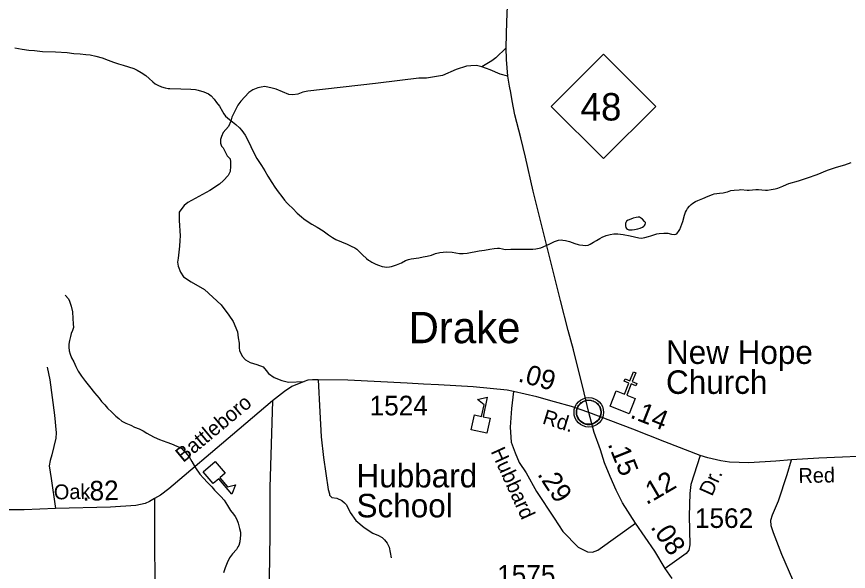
# Model space of a CAD drawing. Extents: x 2220236 to 2384410, y 720751 to 894131.
# Drawn here: x 2346104 to 2351408, y 833930 to 837470 of the extents above; entities that cross this region are included whole.
import ezdxf

# ---------------------------------------------------------------- set-up
doc = ezdxf.new("R2010")
doc.units = 0
for name, color, linetype in [('Exist Civil Demographics Community CELL', 7, 'Continuous'), ('Exist Civil Demographics Community Label', 7, 'Continuous'), ('Exist Cultural Church CELL', 7, 'Continuous'), ('Exist Cultural Church with Cemetery Label', 7, 'Continuous'), ('Exist Cultural Educational Facility Elementary CELL', 7, 'Continuous'), ('Exist Cultural Educational Facility Elementary Label', 7, 'Continuous'), ('Exist Hydrographic Misc Water Feature', 7, 'Continuous'), ('Exist Hydrographic Pond Under 1500 Sq Ft', 7, 'Continuous'), ('Exist Road Non-System Type 51', 7, 'Continuous'), ('Exist Road Primary NC Attributed', 7, 'Continuous'), ('Exist Road Primary NC Service Mileage Hundredths English Label', 7, 'Continuous'), ('Exist Road Primary NC Shield CELL', 7, 'Continuous'), ('Exist Road Primary NC Shield Number Label', 7, 'Continuous'), ('Exist Road Secondary Mileage Hundredths English Label', 7, 'Continuous'), ('Exist Road Secondary Type 51 Attributed', 7, 'Continuous'), ('Exist Road Secondary Type 51 Label', 7, 'Continuous'), ('Exist Road Secondary Type 51 Number Label', 7, 'Continuous')]:
    doc.layers.add(name, color=color, linetype=linetype)

msp = doc.modelspace()

# ---------------------------------------------------------------- linework, layer by layer
at = {"layer": 'Exist Civil Demographics Community CELL'}
msp.add_lwpolyline([(2349675.2, 834957.3), (2349676.2, 834962.9), (2349678, 834969.5), (2349680.9, 834976.7), (2349683.8, 834982.4), (2349687.2, 834988.2), (2349690.9, 834993.3), (2349694.9, 834997.7), (2349699.5, 835002.3), (2349705, 835006.9), (2349710.4, 835010.5), (2349715.3, 835013.4), (2349720.4, 835015.8), (2349725.8, 835018.1), (2349731.5, 835019.9), (2349735.8, 835021.1), (2349740.6, 835021.8), (2349744.8, 835022.6), (2349751.1, 835022.8), (2349755.6, 835022.7), (2349761.2, 835022.5), (2349766.1, 835021.7), (2349771, 835020.7), (2349776.1, 835019.3), (2349781.2, 835017.4), (2349787.9, 835014.5), (2349794.1, 835011), (2349799.2, 835007.4), (2349804.4, 835003.4), (2349807.7, 835000.3), (2349811.8, 834995.9), (2349815.7, 834991.2), (2349818.7, 834986.6), (2349821.9, 834981.6), (2349824.3, 834976.4), (2349826.4, 834971.4), (2349827.9, 834966.4), (2349829.2, 834961.8), (2349830.3, 834955.8), (2349830.9, 834951.1), (2349831.2, 834945.1), (2349831, 834939.3), (2349830.4, 834933.6), (2349829.5, 834928.1), (2349827.8, 834922), (2349826, 834916.1), (2349823.7, 834911.1), (2349820.5, 834905.1), (2349817.2, 834899.7), (2349813.8, 834895), (2349809.5, 834890.3), (2349804.3, 834885.3), (2349799.2, 834881.2), (2349794.2, 834877.8), (2349789.9, 834875.3), (2349783.1, 834872), (2349775.9, 834869.3), (2349770, 834867.8), (2349763.4, 834866.5), (2349759, 834866.1), (2349754.5, 834865.8), (2349748.9, 834865.8), (2349744.6, 834866.2), (2349739, 834867), (2349733.1, 834868.3), (2349728.5, 834869.6), (2349723.3, 834871.4), (2349718.7, 834873.4), (2349714.8, 834875.7), (2349708, 834879.7), (2349702.4, 834884), (2349697.5, 834888.5), (2349693, 834893.4), (2349689.9, 834897.3), (2349686.9, 834901.5), (2349682.8, 834908.6), (2349681.1, 834912.1), (2349679.3, 834916.2), (2349676.8, 834924.4), (2349675.2, 834931.4), (2349674.5, 834936.6), (2349674.2, 834942.9), (2349674.1, 834947.6), (2349674.7, 834954)], close=True, dxfattribs=at)
for centre, radius in [((2349752.8, 834944.9), 94.3), ((2349752.6, 834945.2), 76.7)]:
    msp.add_circle(centre, radius, dxfattribs=at)
at = {"layer": 'Exist Cultural Church CELL'}
msp.add_lwpolyline([(2349927.7, 835082.3), (2349980.6, 835061.3), (2350008.8, 835132), (2349979.1, 835143.9), (2349985, 835158.7), (2350014.8, 835146.8), (2350037.1, 835202.7), (2350051.9, 835196.7), (2350029.6, 835140.9), (2350059.4, 835129), (2350053.4, 835114.2), (2350023.7, 835126), (2349995.5, 835055.3), (2350049, 835033.8), (2350009.5, 834935), (2349888.2, 834983.4)], close=True, dxfattribs=at)
at = {"layer": 'Exist Cultural Educational Facility Elementary CELL'}
for points in [[(2349002.9, 834833), (2349023.7, 834928.7), (2349068.7, 834918.9), (2349084.6, 834992.3), (2349043.8, 835026), (2349105.4, 835042.5), (2349078.1, 834916.9), (2349123.1, 834907.1), (2349102.3, 834811.4)], [(2347370.8, 834631.4), (2347434.7, 834557.2), (2347399.8, 834527.2), (2347448.9, 834470.3), (2347500.3, 834482.6), (2347476.5, 834423.5), (2347392.6, 834520.9), (2347357.7, 834490.9), (2347293.8, 834565)]]:
    msp.add_lwpolyline(points, close=True, dxfattribs=at)
at = {"layer": 'Exist Hydrographic Misc Water Feature'}
for points in [[(2346092.6, 837271.3), (2346138.6, 837262.7), (2346180.9, 837256.8), (2346218.7, 837253.5), (2346268.9, 837247.3), (2346351, 837245.1), (2346425, 837241.5), (2346469.2, 837235.8), (2346509.1, 837232.5), (2346545, 837229.1), (2346573.1, 837225.3)], [(2346573.1, 837225.3), (2346609.1, 837217.9), (2346649.3, 837206.4), (2346687.6, 837193.2), (2346721.7, 837178.8), (2346754, 837168), (2346784.1, 837160.1), (2346816.1, 837149.9), (2346850.3, 837139.1), (2346872.4, 837129.2), (2346898.6, 837113.2), (2346926.7, 837093.7), (2346949.1, 837074.3), (2346971.3, 837053.8), (2346987.6, 837042), (2347003.4, 837032.8), (2347027.7, 837022.3), (2347051.7, 837015.1), (2347069.9, 837010.9), (2347079.8, 837010.7), (2347151.6, 837010.3), (2347213.8, 837007), (2347243.5, 837004.2), (2347262, 837001.7), (2347298.2, 836990.1), (2347328.3, 836976.5), (2347336.1, 836970.9), (2347344.2, 836964.7), (2347362.5, 836942.5), (2347378.7, 836922.8), (2347397.1, 836898.9), (2347415.6, 836863.6), (2347425.4, 836849.2), (2347435.8, 836835.5), (2347460.3, 836813.5), (2347480.4, 836798), (2347500.7, 836782.4), (2347524.9, 836760.4), (2347541, 836743), (2347561.3, 836713.6), (2347579.8, 836677.3), (2347596.4, 836641.9), (2347616.7, 836601.7), (2347635.3, 836564), (2347665.7, 836520), (2347686.1, 836486.3), (2347706.6, 836451.1), (2347731.2, 836411.1), (2347751.4, 836381.7), (2347771.7, 836351.3), (2347794.2, 836321.7), (2347812.3, 836297.9), (2347828.5, 836278.8), (2347836.7, 836270.3), (2347865, 836245.2), (2347893.4, 836216.8), (2347919.7, 836191.6), (2347935, 836179.1), (2347949.9, 836168.3), (2347986.2, 836145.8), (2348020.5, 836126.8), (2348058.9, 836102.8), (2348093.1, 836077.3), (2348117.7, 836060.9), (2348139.2, 836048), (2348175.7, 836032.1), (2348211.7, 836017.2), (2348237.8, 836005.1), (2348259.9, 835993.9), (2348273.4, 835985.2), (2348282.3, 835977.4), (2348308.7, 835949.9), (2348334.9, 835926.3), (2348347.5, 835915.4), (2348355.6, 835910.8), (2348369, 835903.1), (2348393.5, 835891), (2348411.5, 835883.5), (2348435.5, 835875.3), (2348449.4, 835872.6), (2348465.5, 835871.6), (2348482.2, 835873.3), (2348495.5, 835876.1), (2348525.3, 835886.5), (2348557.2, 835899.3), (2348582.9, 835913.5), (2348602.4, 835919.2), (2348620.9, 835923.9), (2348668.9, 835930.2), (2348697.2, 835936.2), (2348722.9, 835941.2), (2348750.5, 835948.9), (2348774.4, 835957.5), (2348802.4, 835964.2), (2348824, 835966.7), (2348844.6, 835968.5), (2348880.4, 835966.7)], [(2350879.8, 836362.6), (2350891.6, 836363.1), (2350915.7, 836367.4), (2350940.5, 836371.7), (2350957.7, 836375.6), (2350989.4, 836388.4), (2351014.5, 836399.3), (2351029.4, 836404.8), (2351091, 836423.1), (2351146.7, 836441.8), (2351208.5, 836463), (2351274.4, 836489.7), (2351332, 836510.1), (2351385.9, 836524.4), (2351425.7, 836539.2)], [(2348880.4, 835966.7), (2348928.6, 835959.5), (2348950.7, 835958.1), (2348976.5, 835959.8), (2349054.3, 835975.5), (2349088.3, 835979.2), (2349122.2, 835985.5), (2349148.3, 835989.8), (2349170.2, 835992.4), (2349184, 835992.3), (2349202.2, 835988.7), (2349220.4, 835984.6), (2349256.1, 835985.4), (2349304.4, 835985.7), (2349352.2, 835986.7), (2349396.2, 835986.8), (2349414.8, 835988.6), (2349446.1, 835995.4), (2349461.6, 836002), (2349503.8, 836020.1), (2349533.8, 836034.5), (2349559.7, 836042.7), (2349577.6, 836045.1), (2349586.9, 836043.9), (2349603.7, 836041.3), (2349629.6, 836034.1), (2349663.9, 836022.4), (2349684.2, 836016), (2349694.1, 836013.1), (2349715.3, 836010.7), (2349734, 836008.8), (2349747.7, 836012), (2349761.9, 836017.5), (2349783.7, 836029.9), (2349801.6, 836042.1), (2349823.4, 836055.2), (2349837.2, 836062.3), (2349863.4, 836072.6), (2349889, 836079.2), (2349913.1, 836083.5), (2349937.1, 836083.8), (2349955.6, 836081.9), (2349971, 836080.3), (2350017.4, 836070.7), (2350045.2, 836065.2), (2350071.4, 836058.8), (2350087.2, 836057.1), (2350099.3, 836057.6), (2350111.1, 836059.7), (2350133.4, 836066.2), (2350149.3, 836071.8), (2350167.1, 836078.4), (2350186.2, 836084.1), (2350201.2, 836087), (2350231, 836089.2), (2350246.4, 836088.9), (2350257, 836087.7), (2350281.2, 836081.4), (2350297.3, 836079.5), (2350307.1, 836081.5), (2350313.2, 836084.4), (2350319.2, 836090.2), (2350325.1, 836098.7), (2350332.8, 836112.1), (2350338.7, 836128.1), (2350352, 836162.1), (2350363.8, 836203), (2350370.2, 836222.9), (2350375.4, 836233), (2350383.1, 836244.8), (2350395, 836260.7), (2350406, 836270.4), (2350416.9, 836279), (2350433.8, 836290.2), (2350448.6, 836297.4), (2350480.2, 836310.2), (2350514.1, 836324.7), (2350541.9, 836335.7), (2350551.9, 836338.7), (2350585.9, 836343.4), (2350610.1, 836346), (2350627.7, 836349), (2350638, 836352.1), (2350657.7, 836360.1), (2350679.9, 836362.6), (2350710.7, 836365.5), (2350721.8, 836367), (2350762.7, 836362.1), (2350775.8, 836361.6), (2350817.7, 836366), (2350835.7, 836366.7), (2350855.5, 836364.9), (2350879.8, 836362.6)], [(2346413.2, 835692.5), (2346433.6, 835668.7), (2346441.7, 835655.3), (2346452.1, 835623.5), (2346460.6, 835585.5), (2346463, 835543.6), (2346463.4, 835509.1), (2346465.7, 835485.6), (2346459.8, 835467.3), (2346452.1, 835447.3), (2346446.3, 835429.6), (2346440.8, 835403.1), (2346436.9, 835379.4), (2346437.3, 835361.3), (2346439.6, 835337.5), (2346445.7, 835315.7), (2346454.2, 835293.1), (2346468.3, 835267.4), (2346480.7, 835237.4), (2346495.1, 835207.8), (2346517.4, 835175.9), (2346543.8, 835140.8), (2346568.3, 835110.7), (2346600.8, 835069.3), (2346629.2, 835035), (2346645.5, 835013.7), (2346665.7, 834992.2), (2346683.9, 834972.6), (2346711.6, 834946.5), (2346736.6, 834920.6), (2346754.9, 834905), (2346774.9, 834889.4), (2346801.1, 834875.7), (2346831.2, 834862.1), (2346855.3, 834850), (2346885.7, 834838.7), (2346911.1, 834826), (2346934, 834812.8), (2346952.2, 834801.4), (2346981, 834786.9), (2347014.4, 834771.8), (2347060.7, 834755), (2347090.8, 834743.1), (2347124.8, 834729.7), (2347147.1, 834721.4), (2347157.3, 834713.6), (2347165.2, 834704.1), (2347181.3, 834688.4), (2347203.8, 834660.7), (2347220.1, 834630.9), (2347244.7, 834590.9), (2347271.3, 834550.9), (2347295.3, 834525.6), (2347321.7, 834498.2), (2347348.1, 834470.4), (2347366.4, 834448.1), (2347382.5, 834430.7), (2347406.8, 834407.1), (2347427.1, 834385), (2347449.5, 834351.4), (2347467.8, 834319.3), (2347486.2, 834295.5), (2347498.3, 834279.6), (2347508.6, 834261.9), (2347516.8, 834237.7), (2347525.4, 834204.5), (2347531.6, 834180.2), (2347531.8, 834160.5), (2347530.2, 834142.4), (2347526.3, 834118.2), (2347520.6, 834096), (2347515.4, 834086.6), (2347505, 834069.8), (2347481.1, 834041.9), (2347461.6, 834015.5), (2347446, 833985.3), (2347434.2, 833953), (2347422.7, 833921.3)]]:
    msp.add_lwpolyline(points, dxfattribs=at)
at = {"layer": 'Exist Hydrographic Pond Under 1500 Sq Ft'}
msp.add_lwpolyline([(2350080, 836120.8), (2350094.5, 836127), (2350104.4, 836133.3), (2350108.5, 836137.4), (2350111.9, 836144.1), (2350114.2, 836151.7), (2350114.3, 836155.7), (2350108.1, 836163.6), (2350096.1, 836177.3), (2350083.5, 836186.6), (2350077.8, 836189.6), (2350068.3, 836189.9), (2350054.6, 836188.7), (2350036, 836184.7), (2350019.9, 836178.1), (2350004.1, 836170.2), (2349994.2, 836163.9), (2349988.3, 836156.4), (2349986.2, 836150.5), (2349986.5, 836135.7), (2349988.6, 836125.3), (2349992.8, 836117.9), (2349998.9, 836114.2), (2350008.9, 836110.4), (2350018.4, 836110.1), (2350028.9, 836110.5), (2350044.9, 836111.8), (2350064.7, 836116.9), (2350080, 836120.8)], dxfattribs=at)
at = {"layer": 'Exist Road Non-System Type 51'}
for points in [[(2349226.6, 837270.7), (2349158.9, 837206.8), (2349135.1, 837188.6), (2349071.6, 837149.8)], [(2349071.6, 837149.8), (2349035.5, 837157.3), (2348999.5, 837157), (2348973.6, 837154.6), (2348905.9, 837131.8), (2348820.3, 837094.9), (2348718.6, 837077.5), (2348668.6, 837077.1), (2348546.9, 837063.5), (2348393.1, 837043.6), (2347959.9, 836994.5), (2347929.9, 836988.3), (2347898, 836975.7), (2347866.2, 836971.4), (2347840.1, 836973.2), (2347759.7, 837006.1), (2347733.6, 837013.8), (2347687.6, 837023.2), (2347663.5, 837019), (2347641.7, 837014.7), (2347609.8, 837002.4), (2347584, 836985.9), (2347532.7, 836931.4), (2347515.1, 836905.3), (2347476, 836828.8), (2347470.3, 836802.8), (2347454.7, 836768.5), (2347421.2, 836730.2), (2347409.4, 836706.1), (2347403.6, 836686), (2347404, 836662), (2347410.1, 836644.1), (2347420.4, 836632.1), (2347446.9, 836582.5), (2347465.1, 836562.7), (2347467.3, 836542.8), (2347467.7, 836514.8), (2347466.2, 836482.7), (2347452.4, 836456.5), (2347422.9, 836424.3), (2347397, 836402), (2347335.7, 836361.3), (2347196.6, 836283.6), (2347172.9, 836265.4), (2347162.9, 836255.2), (2347139.4, 836223), (2347140, 836169), (2347147.2, 836071.1), (2347143.5, 836041.1), (2347141.9, 836005), (2347134.9, 835928.9), (2347129.1, 835902.8), (2347133.6, 835877), (2347147.9, 835839.2), (2347168.4, 835809.4), (2347216.7, 835778), (2347301.3, 835729), (2347408.4, 835630.3), (2347457.1, 835564.9), (2347483.7, 835525.4), (2347512.4, 835459.7), (2347516.8, 835419.7), (2347523.2, 835385.7), (2347523.7, 835355.7), (2347525.9, 835339.8), (2347542.2, 835304), (2347562.6, 835280.3), (2347592.7, 835262.7), (2347634.8, 835251.2), (2347675, 835235.6), (2347695.2, 835211.9), (2347709.6, 835192), (2347745.9, 835166.5), (2347794.1, 835147.1), (2347838.1, 835137.7), (2347937.5, 835142.2)], [(2349235.3, 837089.2), (2349188.2, 837103.1), (2349123.8, 837130.5), (2349099.7, 837138.1), (2349071.6, 837149.8)], [(2346299.5, 835233.2), (2346314.5, 835151.4), (2346345.2, 834927.8), (2346356.5, 834814), (2346352.9, 834780), (2346328.2, 834673.8), (2346316.7, 834637.5), (2346311.1, 834603.4), (2346323.7, 834522.4), (2346351.6, 834330.4)], [(2348026.5, 835152.7), (2348036.4, 834948.1), (2348046.3, 834788.2), (2348059.9, 834656.5), (2348090.2, 834452.9), (2348098.6, 834425), (2348098.7, 834417), (2348114.9, 834401.2), (2348144.9, 834397.5), (2348177.2, 834382), (2348195.3, 834368.1), (2348207.5, 834354.4), (2348230.1, 834306.5), (2348266.6, 834255), (2348319.1, 834209.7), (2348375.5, 834174.4), (2348411.8, 834158.9), (2348433.9, 834147.2), (2348450.1, 834131.2), (2348466.2, 834109.5), (2348478.7, 834083.6), (2348491.5, 834015.9)], [(2347735.1, 835018.2), (2347718.4, 834464.5), (2347717.9, 834162.5), (2347715.3, 833884.5), (2347714.4, 833618.5), (2347716.5, 833448.7), (2347716, 833318.7), (2347713.1, 833234.7), (2347707.4, 833200.6), (2347705.9, 833170.6), (2347692.1, 833150.4), (2347684.2, 833142.5), (2347676.2, 833138.3), (2347660.3, 833136.1), (2347634.3, 833139.8), (2347572.2, 833145.1), (2347548.1, 833142.7), (2347524.3, 833134.5), (2347486.5, 833118), (2347383.3, 833058.7), (2347353.5, 833044.5), (2347335.5, 833038.2)], [(2351192.4, 833532.4), (2351165.7, 833594), (2351138.1, 833668.8), (2351101.5, 833752.6), (2351054.3, 833876.5), (2350982.8, 834037.1), (2350930.5, 834175), (2350914.8, 834220.4), (2350914.1, 834256.8), (2350923.5, 834290.2), (2350961.9, 834381), (2351017.7, 834548.6), (2351045.6, 834642.9)], [(2346983.2, 834395), (2346985, 833585.9), (2346982.3, 833313.9), (2346983.2, 832904.1), (2346982, 832846), (2346959.3, 832741.9), (2346943.4, 832716.9), (2346909.6, 832680.5), (2346877.1, 832645.4), (2346844.6, 832615.5), (2346792.6, 832580.4), (2346754.9, 832564.8), (2346660.1, 832529.6), (2346615.9, 832512.7), (2346597.6, 832509.6), (2346344.6, 832638.8), (2346175.4, 832731.3), (2345967.8, 832822.1)]]:
    msp.add_lwpolyline(points, dxfattribs=at)
at = {"layer": 'Exist Road Primary NC Attributed'}
for points in [[(2349752.8, 834944.9), (2349722.3, 835068.9), (2349656, 835342.9), (2349620.9, 835466.5), (2349571.2, 835657.6), (2349497.9, 835956.2), (2349436.4, 836202.3), (2349397.1, 836356.8), (2349350, 836574.2), (2349318.6, 836697.2), (2349282, 836843.9), (2349265, 836932), (2349254.5, 836986.2), (2349247.5, 837026.3), (2349235.3, 837089.2), (2349228.3, 837197.4), (2349226.6, 837270.7), (2349228.3, 837358), (2349230.1, 837436.6), (2349235.3, 837590.2)], [(2350050.3, 834237.9), (2349968.3, 834367.1), (2349928.2, 834449.1), (2349888, 834534.7), (2349853.1, 834621.9), (2349827, 834705.7), (2349786.9, 834815.7), (2349752.8, 834944.9)], [(2350240.5, 833949.5), (2350173.3, 834058.1), (2350050.3, 834237.9)], [(2350284.8, 833885.4), (2350240.5, 833949.5)]]:
    msp.add_lwpolyline(points, dxfattribs=at)
at = {"layer": 'Exist Road Primary NC Shield CELL'}
msp.add_lwpolyline([(2349513.3, 836896.9), (2349846.3, 837229.9), (2350179.3, 836896.9), (2349846.3, 836563.9)], close=True, dxfattribs=at)
at = {"layer": 'Exist Road Secondary Type 51 Attributed'}
for points in [[(2349273, 835077.6), (2349231.2, 835086.3), (2349014.8, 835107.3), (2348793.3, 835121.2), (2348697.9, 835124.4), (2348593.8, 835131.2), (2348216.7, 835149.2), (2348026.5, 835152.7), (2347991.6, 835152.7), (2347961.9, 835149.2), (2347937.5, 835142.2), (2347859, 835110.8), (2347811.9, 835077.6), (2347735.1, 835018.2), (2347480.4, 834801.8), (2347073.9, 834456.1), (2347020.7, 834415.9), (2346983.2, 834395), (2346950.9, 834375.8), (2346923.9, 834363.6), (2346864.5, 834349.6), (2346702.3, 834339.1), (2346351.6, 834330.4), (2346151.8, 834323.4), (2346029.7, 834323.4)], [(2349273, 835077.6), (2349259.1, 834969.4), (2349250.4, 834850.6), (2349257.3, 834754.6), (2349283.5, 834686.5), (2349309.7, 834625.4), (2349353.3, 834559.1), (2349418.7, 834440.4), (2349532.1, 834269.3), (2349588, 834183.8), (2349683.9, 834084.2), (2349745, 834054.6), (2349776.4, 834052.8), (2349809.5, 834065), (2350050.3, 834237.9)], [(2349752.8, 834944.9), (2349642.9, 834981.6), (2349534.7, 835013), (2349420.5, 835044.4), (2349273, 835077.6)], [(2350462, 834669.1), (2350237, 834756.4), (2350033.7, 834836.7), (2349752.8, 834944.9)], [(2353615.1, 834777.6), (2353316.8, 834761.4), (2353077.6, 834749.2), (2352632.6, 834725.7), (2352190, 834706.2), (2351802.6, 834681.9), (2351658.3, 834672.1), (2351369.7, 834659.2), (2351219.7, 834651.9), (2351045.6, 834642.9), (2350945.3, 834634.2), (2350772.6, 834623.7), (2350649.6, 834627.2), (2350593.8, 834635.9), (2350512.6, 834655.1), (2350462, 834669.1)], [(2350462, 834669.1), (2350404.2, 834484.8), (2350397.6, 834426.9), (2350392.6, 834284.5), (2350397.6, 834099), (2350391, 834065.9), (2350372.8, 834044.3), (2350328.1, 834011.2), (2350240.5, 833949.5)]]:
    msp.add_lwpolyline(points, dxfattribs=at)

# ---------------------------------------------------------------- texts
at = {"layer": 'Exist Civil Demographics Community Label'}
msp.add_text('Drake', height=200, dxfattribs=at).set_placement((2348603.5, 835386.2))
at = {"layer": 'Exist Cultural Church with Cemetery Label'}
for s, p in [('New Hope', (2350245.1, 835253.7)), ('Church', (2350245.1, 835062.7))]:
    msp.add_text(s, height=150, dxfattribs=at).set_placement(p)
at = {"layer": 'Exist Cultural Educational Facility Elementary Label'}
for s, p in [('Hubbard', (2348271.5, 834465.8)), ('School', (2348271.5, 834274.8))]:
    msp.add_text(s, height=150, dxfattribs=at).set_placement(p)
at = {"layer": 'Exist Road Primary NC Service Mileage Hundredths English Label'}
for s, rotation, p in [('.15', 291.7894, (2349872, 834743.2)), ('.08', 304.3731, (2350143.4, 834212.5))]:
    msp.add_text(s, height=125, rotation=rotation, dxfattribs=at).set_placement(p)
at = {"layer": 'Exist Road Primary NC Shield Number Label'}
msp.add_text('48', height=175, dxfattribs=at).set_placement((2349700.4, 836807.2))
at = {"layer": 'Exist Road Secondary Mileage Hundredths English Label'}
for s, rotation, p in [('.09', 344.6243, (2349296, 835143.3)), ('.14', 338.441, (2350010.6, 834913)), ('.29', 303.5383, (2349421.2, 834549.8)), ('.12', 30.4268, (2350120.8, 834351.8)), ('.82', 1.4358, (2346523.6, 834380.2))]:
    msp.add_text(s, height=125, rotation=rotation, dxfattribs=at).set_placement(p)
at = {"layer": 'Exist Road Secondary Type 51 Label'}
for s, rotation, p in [('Battleboro', 39.7988, (2347166, 834620.9)), ('Rd.', 342.8534, (2349451.3, 834874.7)), ('Hubbard', 294.5332, (2349125.3, 834695.9)), ('Red', 1.1782, (2351090.6, 834493.4)), ('Dr.', 65.806, (2350538.7, 834404.5)), ('Oak', 1.032, (2346341.8, 834389))]:
    msp.add_text(s, height=95, rotation=rotation, dxfattribs=at).set_placement(p)
at = {"layer": 'Exist Road Secondary Type 51 Number Label'}
for s, p in [('1524', (2348354.6, 834925.8)), ('1562', (2350429.3, 834207.3)), ('1575', (2349168.1, 833845.2))]:
    msp.add_text(s, height=125, dxfattribs=at).set_placement(p)

doc.saveas('drawing.dxf')
